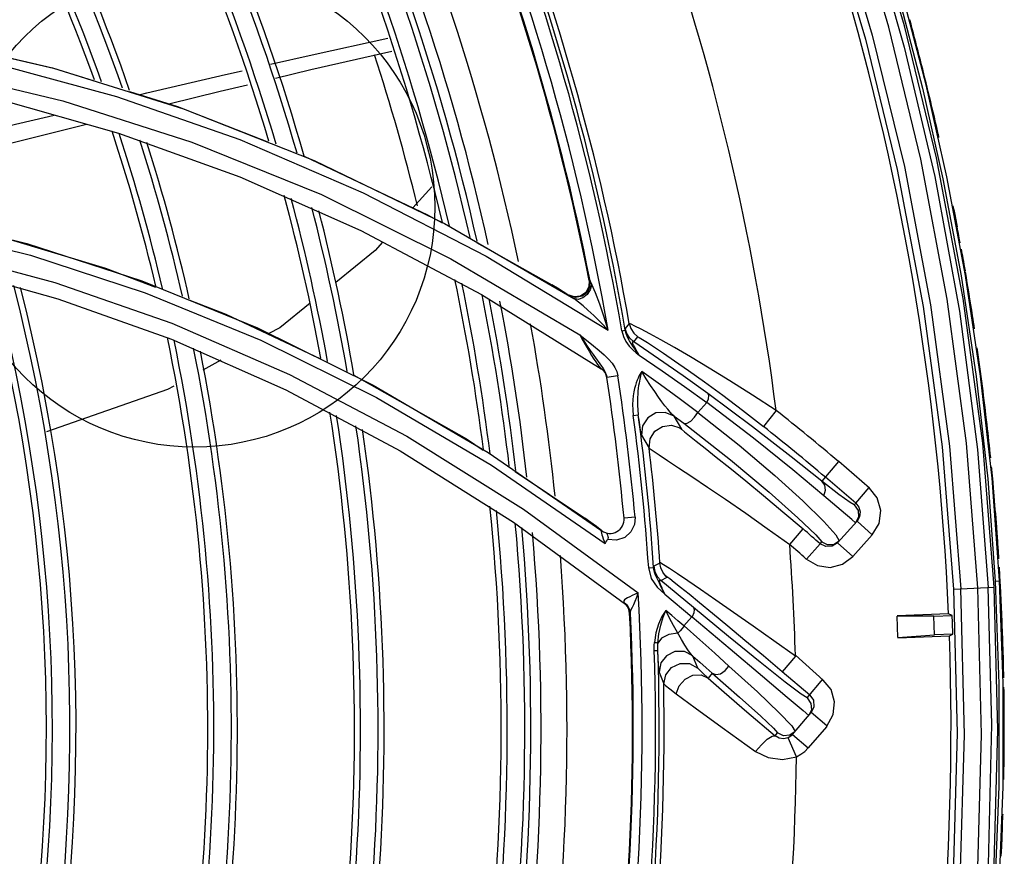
# Model space of a CAD drawing. Extents: x 40.7 to 137.4, y -250.8 to -221.5.
# Tile 296 of 320: x 123.2575 to 123.3394, y -237.9592 to -237.8896. Entities that reach past the tile are written whole.
import ezdxf

# ---------------------------------------------------------------- set-up
doc = ezdxf.new("R2010")
doc.units = 0
doc.header["$MEASUREMENT"] = 0
doc.layers.get('0').update_dxf_attribs({"linetype": 'CONTINUOUS'})
doc.layers.add('I-LIN_CHANADA', color=1, linetype='CONTINUOUS')

msp = doc.modelspace()

# ---------------------------------------------------------------- linework, layer by layer
at = {"color": 6, "linetype": 'Continuous'}
for p, q in [((123.3308705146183, -237.8885002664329), (123.3326340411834, -237.8952834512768)), ((123.332940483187, -237.894994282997), (123.3311748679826, -237.8882270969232)), ((123.3326340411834, -237.8952834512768), (123.3343322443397, -237.9028179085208)), ((123.3346722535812, -237.9026539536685), (123.332940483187, -237.894994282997)), ((123.3343322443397, -237.9028179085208), (123.3358553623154, -237.9108975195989)), ((123.3362230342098, -237.9108751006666), (123.3346722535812, -237.9026539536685)), ((123.3358553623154, -237.9108975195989), (123.3371156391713, -237.9192757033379)), ((123.3374807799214, -237.9192433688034), (123.3362230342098, -237.9108751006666)), ((123.3371156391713, -237.9192757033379), (123.3380694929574, -237.9277947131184)), ((123.338431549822, -237.9277326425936), (123.3374807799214, -237.9192433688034)), ((123.3372178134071, -237.925356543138), (123.3381164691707, -237.9368262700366)), ((123.3380694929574, -237.9277947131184), (123.3386966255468, -237.9363036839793)), ((123.3390623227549, -237.9362836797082), (123.338431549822, -237.9277326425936)), ((123.3385611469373, -237.9285242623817), (123.3384875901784, -237.9277413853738)), ((123.3385783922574, -237.9288712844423), (123.3385493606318, -237.9285253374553)), ((123.3386966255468, -237.9363036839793), (123.3390623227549, -237.9362836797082)), ((123.3386966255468, -237.9363036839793), (123.3390017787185, -237.9448548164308)), ((123.3393676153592, -237.9448274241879), (123.3390623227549, -237.9362836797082)), ((123.3352340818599, -237.9369776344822), (123.3386041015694, -237.9368003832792)), ((123.3348089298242, -237.9390325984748), (123.3305302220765, -237.9391824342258)), ((123.333585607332, -237.9392246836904), (123.3305313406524, -237.9392143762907)), ((123.3305931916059, -237.9409805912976), (123.3305313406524, -237.9392143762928)), ((123.333585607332, -237.9392246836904), (123.3351134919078, -237.9391711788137)), ((123.3336392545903, -237.9407566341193), (123.333585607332, -237.9392246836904)), ((123.3351134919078, -237.9391711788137), (123.3348089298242, -237.9390325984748)), ((123.3305931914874, -237.9409805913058), (123.3336392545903, -237.9407566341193)), ((123.3305943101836, -237.9410125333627), (123.3348806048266, -237.9408623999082)), ((123.3351734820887, -237.9407028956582), (123.3336392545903, -237.9407566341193)), ((123.3348806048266, -237.9408623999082), (123.3351734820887, -237.9407028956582)), ((123.3390017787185, -237.9448548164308), (123.3389829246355, -237.9533795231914)), ((123.3393484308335, -237.9534182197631), (123.3393676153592, -237.9448274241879)), ((123.3394499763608, -237.9468598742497), (123.3394402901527, -237.9460728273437)), ((123.3394388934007, -237.947207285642), (123.3394380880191, -237.9468599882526)), ((123.3389829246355, -237.9533795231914), (123.3386465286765, -237.9618176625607)), ((123.3390084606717, -237.9619017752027), (123.3393484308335, -237.9534182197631)), ((123.339291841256, -237.9568144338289), (123.3393116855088, -237.9561896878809))]:
    msp.add_line(p, q, dxfattribs=at)
at = {"color": 155}
for p, q in [((123.2496029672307, -237.8911213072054), (123.2603295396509, -237.8936124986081)), ((123.2504463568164, -237.8937802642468), (123.2610990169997, -237.896330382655)), ((123.2553775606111, -237.8932197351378), (123.265568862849, -237.8959864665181)), ((123.2603295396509, -237.8936124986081), (123.2711530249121, -237.8969946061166)), ((123.2557440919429, -237.8962107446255), (123.2657426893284, -237.8990342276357)), ((123.2610990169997, -237.896330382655), (123.2718432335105, -237.8997731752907)), ((123.265568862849, -237.8959864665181), (123.2758260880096, -237.899566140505)), ((123.2657426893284, -237.8990342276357), (123.275824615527, -237.9026688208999)), ((123.2718432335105, -237.8997731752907), (123.2826281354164, -237.904141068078)), ((123.2811873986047, -237.9009414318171), (123.2914666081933, -237.9058200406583)), ((123.275824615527, -237.9026688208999), (123.2859064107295, -237.9071283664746)), ((123.2918095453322, -237.9034804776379), (123.2902459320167, -237.9052406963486)), ((123.2826281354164, -237.904141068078), (123.2934086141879, -237.9094705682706)), ((123.2914666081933, -237.9058200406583), (123.292667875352, -237.9064976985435)), ((123.2928612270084, -237.9065520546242), (123.303620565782, -237.9127786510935)), ((123.2859064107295, -237.9071283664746), (123.2959575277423, -237.9124445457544)), ((123.2955293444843, -237.9081119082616), (123.3017869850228, -237.911641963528)), ((123.2934086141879, -237.9094705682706), (123.3041288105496, -237.9157972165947)), ((123.2963385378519, -237.9092642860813), (123.3064792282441, -237.9154229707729)), ((123.2513583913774, -237.910223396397), (123.2606885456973, -237.9127994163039)), ((123.2676746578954, -237.9113117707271), (123.2772953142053, -237.9152317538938)), ((123.3022683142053, -237.9119371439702), (123.30178700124, -237.9116419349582)), ((123.3027386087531, -237.9122276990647), (123.3022683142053, -237.9119371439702)), ((123.3049007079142, -237.9112763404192), (123.3048792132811, -237.9118118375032)), ((123.3049776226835, -237.9113248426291), (123.3049007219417, -237.9112764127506)), ((123.3051390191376, -237.9116221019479), (123.3049775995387, -237.9113247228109)), ((123.2679664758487, -237.9123037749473), (123.2775855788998, -237.9162390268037)), ((123.2959575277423, -237.9124445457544), (123.3059096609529, -237.918630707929)), ((123.3032248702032, -237.9125303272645), (123.3027386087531, -237.9122276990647)), ((123.3037760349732, -237.9127047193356), (123.3032248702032, -237.9125303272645)), ((123.3032363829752, -237.9125374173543), (123.3032258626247, -237.9125309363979)), ((123.3036567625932, -237.912653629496), (123.30324400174, -237.9125147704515)), ((123.2606885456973, -237.9127994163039), (123.2701520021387, -237.9161781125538)), ((123.270181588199, -237.9148486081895), (123.2799613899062, -237.9191039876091)), ((123.3082381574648, -237.9148523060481), (123.3078994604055, -237.9152735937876)), ((123.3041288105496, -237.9157972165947), (123.3052643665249, -237.9167209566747)), ((123.3076226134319, -237.915463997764), (123.3079136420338, -237.9154140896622)), ((123.3080048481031, -237.9157693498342), (123.3079137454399, -237.9154147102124)), ((123.3086225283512, -237.9163968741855), (123.3089615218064, -237.9159742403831)), ((123.2701520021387, -237.9161781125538), (123.2796766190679, -237.920388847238)), ((123.3052643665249, -237.9167209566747), (123.305733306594, -237.9171136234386)), ((123.3106796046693, -237.9177922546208), (123.3086236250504, -237.9163988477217)), ((123.3088209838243, -237.9172948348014), (123.3090713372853, -237.9175057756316)), ((123.2742456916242, -237.9179232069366), (123.2727471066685, -237.9187492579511)), ((123.2853204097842, -237.9191650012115), (123.294685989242, -237.9244726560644)), ((123.3063375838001, -237.919167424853), (123.3063795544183, -237.9193484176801)), ((123.307294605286, -237.9192089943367), (123.306379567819, -237.9193484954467)), ((123.307045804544, -237.9185238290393), (123.3072069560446, -237.9188719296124)), ((123.3072069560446, -237.9188719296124), (123.307295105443, -237.9192093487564)), ((123.3128474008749, -237.9201111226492), (123.3147092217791, -237.921449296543)), ((123.2796766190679, -237.920388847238), (123.2891799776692, -237.9254472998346)), ((123.3147092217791, -237.921449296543), (123.3139471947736, -237.9222652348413)), ((123.3085779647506, -237.9225203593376), (123.3089880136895, -237.9224654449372)), ((123.3126108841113, -237.9236597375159), (123.3119658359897, -237.9225626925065)), ((123.3119659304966, -237.9225627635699), (123.312775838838, -237.923170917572)), ((123.3204650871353, -237.9220974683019), (123.3194064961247, -237.923439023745)), ((123.3117474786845, -237.9233302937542), (123.3124614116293, -237.9235526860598)), ((123.309259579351, -237.9241532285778), (123.309894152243, -237.9252331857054)), ((123.294685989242, -237.9244726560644), (123.2960810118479, -237.925406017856)), ((123.3098939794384, -237.9252333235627), (123.3099758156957, -237.9244731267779)), ((123.2891799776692, -237.9254472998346), (123.298623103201, -237.9313873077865)), ((123.2964980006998, -237.9256075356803), (123.3059600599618, -237.9321042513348)), ((123.3107339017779, -237.925804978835), (123.311436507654, -237.926269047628)), ((123.2967798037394, -237.9266532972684), (123.3062369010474, -237.9331736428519)), ((123.3256653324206, -237.9263551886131), (123.324278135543, -237.9279867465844)), ((123.3282311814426, -237.9285750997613), (123.3256814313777, -237.9263373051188)), ((123.2987481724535, -237.9271905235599), (123.304550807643, -237.9310728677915)), ((123.3270985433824, -237.9298142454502), (123.324558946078, -237.9276562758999)), ((123.3270985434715, -237.9298142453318), (123.3282050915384, -237.9285120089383)), ((123.3270985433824, -237.9298142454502), (123.3269697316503, -237.9299573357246)), ((123.3270985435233, -237.9298142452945), (123.3273532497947, -237.930138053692)), ((123.2994332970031, -237.9303008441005), (123.3089868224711, -237.9372824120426)), ((123.298623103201, -237.9313873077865), (123.3079218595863, -237.9382140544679)), ((123.3087216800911, -237.930983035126), (123.3078048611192, -237.9310663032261)), ((123.3255722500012, -237.933105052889), (123.3271973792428, -237.931299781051)), ((123.327069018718, -237.9314422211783), (123.3267691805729, -237.9311812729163)), ((123.3274070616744, -237.9309443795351), (123.3271973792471, -237.9312997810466)), ((123.3284676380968, -237.932443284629), (123.3271973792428, -237.931299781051)), ((123.3059601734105, -237.9321038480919), (123.3055028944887, -237.931766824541)), ((123.308381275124, -237.9321978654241), (123.3078625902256, -237.9326658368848)), ((123.3215919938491, -237.9332554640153), (123.3227094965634, -237.9319626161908)), ((123.3061503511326, -237.9329638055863), (123.3062379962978, -237.933175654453)), ((123.3229830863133, -237.9344705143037), (123.3241138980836, -237.933189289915)), ((123.3241138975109, -237.9331892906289), (123.3242556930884, -237.9330317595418)), ((123.3245921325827, -237.9334277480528), (123.3241138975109, -237.9331892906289)), ((123.3255722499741, -237.93310505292), (123.3251237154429, -237.9333972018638)), ((123.3254416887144, -237.9324447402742), (123.3257134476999, -237.9329474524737)), ((123.3255722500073, -237.9331050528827), (123.3268425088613, -237.934248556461)), ((123.3284675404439, -237.9324433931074), (123.3268425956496, -237.9342484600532)), ((123.3251237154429, -237.9333972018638), (123.3245921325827, -237.9334277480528)), ((123.3107986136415, -237.9347976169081), (123.3102751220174, -237.9350614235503)), ((123.3098579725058, -237.9351830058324), (123.3102707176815, -237.9351547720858)), ((123.3112662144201, -237.9358685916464), (123.3110251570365, -237.9355435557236)), ((123.3108784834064, -237.936250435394), (123.3114018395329, -237.9359846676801)), ((123.3135836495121, -237.9384947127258), (123.3108784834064, -237.936250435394)), ((123.3112653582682, -237.9358696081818), (123.3114018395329, -237.9359846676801)), ((123.3088651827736, -237.9376407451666), (123.3089888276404, -237.9372850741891)), ((123.3080889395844, -237.9383277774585), (123.3078255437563, -237.9381040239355)), ((123.3112047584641, -237.9373901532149), (123.3134611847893, -237.9392592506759)), ((123.3078929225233, -237.9381869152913), (123.3079218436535, -237.9382141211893)), ((123.3080719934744, -237.9383888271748), (123.3079133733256, -237.9382220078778)), ((123.3082739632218, -237.9389711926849), (123.3083379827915, -237.9390220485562)), ((123.3134611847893, -237.9392592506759), (123.31279598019, -237.9400175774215)), ((123.3103275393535, -237.9420862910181), (123.3106226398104, -237.9420765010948)), ((123.3139415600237, -237.9435327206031), (123.3135413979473, -237.9425308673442)), ((123.3220699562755, -237.9425417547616), (123.3209684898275, -237.9438482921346)), ((123.3220674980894, -237.9424745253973), (123.3243842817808, -237.9445339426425)), ((123.3107175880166, -237.9438659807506), (123.3111105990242, -237.9448528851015)), ((123.3232563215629, -237.9457770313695), (123.3209684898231, -237.9438482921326)), ((123.3151461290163, -237.9439689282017), (123.3147996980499, -237.9443661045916)), ((123.3230524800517, -237.9460188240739), (123.3243582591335, -237.9444708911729)), ((123.3232567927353, -237.9457774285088), (123.3235641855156, -237.946219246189)), ((123.3235641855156, -237.946219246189), (123.3236087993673, -237.946756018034)), ((123.3227075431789, -237.9470749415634), (123.3231739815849, -237.9474837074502)), ((123.3236087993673, -237.946756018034), (123.3233782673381, -237.9472432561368)), ((123.3218309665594, -237.949064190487), (123.3233782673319, -237.9472432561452)), ((123.3246807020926, -237.9483499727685), (123.3233782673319, -237.9472432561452)), ((123.3220443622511, -237.9488130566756), (123.3215898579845, -237.9491227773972)), ((123.3217592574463, -237.9483394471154), (123.3220443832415, -237.9488130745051)), ((123.3246564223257, -237.9484137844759), (123.3231207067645, -237.9501594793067)), ((123.3203765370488, -237.9491805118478), (123.3205844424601, -237.9489338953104)), ((123.3221455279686, -237.9509069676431), (123.321457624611, -237.9493424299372)), ((123.3215956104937, -237.9492688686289), (123.3214576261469, -237.9493424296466)), ((123.3218309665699, -237.9490641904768), (123.3231334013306, -237.9501709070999))]:
    msp.add_line(p, q, dxfattribs=at)
at = {"color": 6, "linetype": 'Continuous'}
for points in [[(123.3073211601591, -237.841395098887), (123.308667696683, -237.8437628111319), (123.3102802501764, -237.8467122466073), (123.3121592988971, -237.8503104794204), (123.3142970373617, -237.8546321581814), (123.3166809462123, -237.8597737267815), (123.3192854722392, -237.8658470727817), (123.3220698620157, -237.8729890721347), (123.3249837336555, -237.8814065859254), (123.3278960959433, -237.8911988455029), (123.3305479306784, -237.9020409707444), (123.3327113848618, -237.9134371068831), (123.3342862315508, -237.9251214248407), (123.3352333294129, -237.9369776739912)], [(123.3111652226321, -237.8415190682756), (123.3125302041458, -237.8440681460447), (123.3141386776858, -237.8471725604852), (123.3159872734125, -237.8508958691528), (123.3180697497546, -237.8553125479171), (123.3203754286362, -237.8605176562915), (123.3228841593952, -237.8666279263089), (123.3255564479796, -237.8737740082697), (123.3283303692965, -237.8821123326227), (123.3311225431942, -237.8918651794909), (123.3336585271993, -237.9026252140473), (123.3357132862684, -237.9138338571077), (123.3372178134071, -237.925356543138)], [(123.309173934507, -237.8430262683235), (123.3107838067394, -237.846008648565), (123.3126620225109, -237.8496411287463), (123.314802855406, -237.8540020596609), (123.3171929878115, -237.8591868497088), (123.3198078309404, -237.8653107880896), (123.3226089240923, -237.8725195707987), (123.3255380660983, -237.8810031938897), (123.3284645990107, -237.8908625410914), (123.3311342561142, -237.9017954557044), (123.3333137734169, -237.9132983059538), (123.3348948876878, -237.9250575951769), (123.3358428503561, -237.9369456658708)], [(123.3372498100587, -237.9368717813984), (123.3362947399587, -237.9248269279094), (123.3346903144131, -237.9128445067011), (123.3324996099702, -237.9011972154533), (123.3298408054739, -237.8901959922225), (123.3269423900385, -237.8803011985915), (123.324050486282, -237.8717911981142), (123.321300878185, -237.8645813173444), (123.3187469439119, -237.8584687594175), (123.3164305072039, -237.8533158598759), (123.314368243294, -237.8489958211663), (123.312572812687, -237.8454054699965), (123.3110558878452, -237.8424729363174)], [(123.3386037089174, -237.9368003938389), (123.3376494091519, -237.924809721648), (123.3360339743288, -237.9127795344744), (123.3338180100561, -237.9010904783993), (123.331138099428, -237.8901088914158), (123.3282594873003, -237.8803742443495), (123.3254061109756, -237.8720480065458), (123.3226739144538, -237.8649441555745), (123.3201229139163, -237.8588964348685), (123.3177911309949, -237.853769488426), (123.3157021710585, -237.8494541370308), (123.3138684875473, -237.8458562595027), (123.3122922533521, -237.8428955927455)], [(123.3352333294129, -237.9369776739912), (123.3355330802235, -237.9489424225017), (123.335183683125, -237.9607800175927), (123.334213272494, -237.9723912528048), (123.3326810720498, -237.9835815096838), (123.3307631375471, -237.993776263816), (123.3287145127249, -238.0025010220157), (123.3266630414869, -238.0099323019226), (123.3246865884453, -238.0162564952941), (123.3228420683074, -238.0216067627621), (123.3211653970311, -238.026099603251), (123.3196792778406, -238.0298311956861), (123.3183981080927, -238.0328787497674), (123.3173336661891, -238.0352974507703)], [(123.3189876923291, -238.0335441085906), (123.3202592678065, -238.0304710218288), (123.3217326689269, -238.0267254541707), (123.3233964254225, -238.022226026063), (123.3252279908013, -238.0168793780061), (123.3271887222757, -238.0105832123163), (123.3292264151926, -238.003199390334), (123.3312710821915, -237.9945219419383), (123.3331939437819, -237.9843908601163), (123.3347673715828, -237.9730654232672), (123.3357790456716, -237.9611746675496), (123.3361446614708, -237.9490996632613), (123.3358428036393, -237.936945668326)], [(123.3210862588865, -238.0334969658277), (123.322287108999, -238.0304237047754), (123.3236960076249, -238.0266671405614), (123.3252935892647, -238.022157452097), (123.3270547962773, -238.0167996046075), (123.3289476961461, -238.0104788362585), (123.3309176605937, -238.00306487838), (123.3328853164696, -237.994399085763), (123.3347380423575, -237.9842704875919), (123.3362487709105, -237.9729808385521), (123.3372153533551, -237.9611362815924), (123.3375578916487, -237.9490549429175), (123.3372498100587, -237.9368717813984)], [(123.335880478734, -237.9822048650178), (123.3372719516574, -237.9712399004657), (123.3381384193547, -237.9598717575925), (123.3384238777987, -237.9482425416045), (123.3381164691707, -237.9368262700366)], [(123.3360753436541, -237.9839818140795), (123.3376020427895, -237.9726552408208), (123.338572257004, -237.9608133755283), (123.3389104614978, -237.9486635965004), (123.3386037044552, -237.936800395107)], [(123.3391995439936, -237.9591972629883), (123.3392331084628, -237.958403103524), (123.3392638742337, -237.9576088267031), (123.339291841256, -237.9568144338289)]]:
    msp.add_lwpolyline(points, dxfattribs=at)
at = {"color": 155}
for points in [[(123.2507082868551, -237.8913645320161), (123.2602550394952, -237.8935916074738), (123.2637084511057, -237.8946629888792)], [(123.2783885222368, -237.8932927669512), (123.2818449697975, -237.8925064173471), (123.2881664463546, -237.8911367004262)], [(123.2788094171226, -237.8944414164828), (123.2817529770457, -237.8937385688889), (123.2884819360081, -237.8922056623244)], [(123.2674639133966, -237.8958280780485), (123.2681109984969, -237.8956741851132), (123.2746348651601, -237.8941467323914), (123.2760324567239, -237.8938287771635)], [(123.2699218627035, -237.8965906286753), (123.2741987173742, -237.895542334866), (123.2764763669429, -237.8949984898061)], [(123.2666431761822, -237.8955734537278), (123.2706379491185, -237.8968127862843), (123.2782338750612, -237.8997779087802)], [(123.2711530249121, -237.8969946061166), (123.2820166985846, -237.9012984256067), (123.2928612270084, -237.9065520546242)], [(123.2537111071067, -237.8991263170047), (123.2566977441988, -237.8984025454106), (123.2603752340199, -237.8975185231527)], [(123.2541857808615, -237.9005100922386), (123.2555030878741, -237.9001777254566), (123.2611823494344, -237.8987534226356), (123.2630793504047, -237.8982821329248)], [(123.2758260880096, -237.899566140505), (123.286100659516, -237.9039846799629), (123.2963385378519, -237.9092642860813)], [(123.248651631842, -237.9058710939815), (123.2581115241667, -237.9082017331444), (123.2676746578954, -237.9113117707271)], [(123.2489540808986, -237.9068436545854), (123.2584073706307, -237.9091824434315), (123.2679664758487, -237.9123037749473)], [(123.2564554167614, -237.9077986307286), (123.2646641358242, -237.9102489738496), (123.2688142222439, -237.9118382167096)], [(123.287717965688, -237.9080865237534), (123.2870915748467, -237.9087916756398), (123.2838170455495, -237.9114427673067)], [(123.2508190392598, -237.9088776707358), (123.2604517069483, -237.9114509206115), (123.270181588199, -237.9148486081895)], [(123.3051389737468, -237.9116220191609), (123.3050020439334, -237.9120587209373), (123.3047419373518, -237.9124466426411), (123.3043867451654, -237.9127365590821), (123.3039851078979, -237.9128643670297), (123.3036205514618, -237.9127782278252)], [(123.3048792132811, -237.9118118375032), (123.3046216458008, -237.9122778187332), (123.304184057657, -237.9125791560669), (123.3036567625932, -237.912653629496)], [(123.3049776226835, -237.9113248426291), (123.3049628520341, -237.9118340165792), (123.3047381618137, -237.91227946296), (123.3043241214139, -237.9126002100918), (123.3037760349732, -237.9127047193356)], [(123.3064803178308, -237.91542226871), (123.3061270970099, -237.9142623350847), (123.305792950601, -237.9132626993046), (123.3054427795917, -237.9123120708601), (123.3051390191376, -237.9116221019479)], [(123.2716009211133, -237.9129053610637), (123.2746717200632, -237.9140812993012), (123.2825486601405, -237.9177983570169)], [(123.2816796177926, -237.9131732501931), (123.2791554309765, -237.9152168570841), (123.2782618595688, -237.9157094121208)], [(123.3064803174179, -237.9154222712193), (123.3058731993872, -237.9147891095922), (123.3052832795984, -237.9142053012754), (123.3047905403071, -237.9137426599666), (123.3044152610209, -237.9134065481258), (123.3040230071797, -237.9130762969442), (123.3036205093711, -237.912778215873)], [(123.3099504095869, -237.9157258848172), (123.309236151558, -237.9153424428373), (123.3087177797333, -237.9150742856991), (123.3083882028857, -237.9149126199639), (123.3082381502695, -237.9148523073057)], [(123.3082381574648, -237.9148523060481), (123.3083732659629, -237.9152834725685), (123.3086193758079, -237.9156671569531), (123.3089615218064, -237.9159742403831)], [(123.2772953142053, -237.9152317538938), (123.2869221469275, -237.9199892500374), (123.2964980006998, -237.9256075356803)], [(123.3041298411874, -237.9157966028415), (123.3043911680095, -237.916288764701), (123.3046507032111, -237.9167517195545), (123.3048953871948, -237.9171641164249), (123.3051092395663, -237.9175191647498), (123.3052915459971, -237.9178188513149), (123.3054572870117, -237.918067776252), (123.3056032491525, -237.9182724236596), (123.3057277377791, -237.9184363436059), (123.3058307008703, -237.9185583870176), (123.305909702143, -237.9186307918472)], [(123.3041298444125, -237.9157965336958), (123.3044566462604, -237.916308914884), (123.3047457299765, -237.9167440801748), (123.3050017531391, -237.9171188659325)], [(123.3076215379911, -237.9154646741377), (123.3077495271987, -237.9159366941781), (123.3079589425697, -237.9163692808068), (123.3082429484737, -237.9167506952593), (123.3085435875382, -237.9170515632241), (123.3088209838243, -237.9172948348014)], [(123.3079137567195, -237.9154147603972), (123.3079039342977, -237.9153392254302), (123.3078991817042, -237.9152922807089), (123.3078994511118, -237.9152735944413)], [(123.3086225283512, -237.9163968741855), (123.3082838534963, -237.9160932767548), (123.3080364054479, -237.9157093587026), (123.3078994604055, -237.9152735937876)], [(123.3090720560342, -237.9175051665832), (123.3088724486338, -237.917224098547), (123.3086987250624, -237.9169721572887), (123.3085466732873, -237.9167449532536), (123.3084062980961, -237.9165311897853), (123.3082677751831, -237.9163123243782), (123.3081302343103, -237.9160656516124), (123.3080048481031, -237.9157693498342)], [(123.3089609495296, -237.9159750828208), (123.3090800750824, -237.9160344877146), (123.3093403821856, -237.9161898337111), (123.3097537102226, -237.9164506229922)], [(123.3166225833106, -237.9196335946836), (123.3148859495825, -237.9185694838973), (123.3133351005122, -237.9176460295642), (123.3119932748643, -237.9168677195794), (123.310866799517, -237.9162310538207), (123.3099504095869, -237.9157258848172)], [(123.2775855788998, -237.9162390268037), (123.2872089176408, -237.9210143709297), (123.2967798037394, -237.9266532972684)], [(123.3090720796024, -237.9175052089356), (123.308952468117, -237.9173080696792), (123.3088452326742, -237.9171250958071), (123.3087504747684, -237.9169561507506), (123.3086687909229, -237.9168017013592), (123.3086016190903, -237.9166629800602), (123.3085529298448, -237.9165460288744), (123.308526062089, -237.9164580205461), (123.3085213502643, -237.9164013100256), (123.3085371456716, -237.9163734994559), (123.3085723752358, -237.9163733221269), (123.308623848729, -237.9163985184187)], [(123.3097537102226, -237.9164506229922), (123.3103313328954, -237.916826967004), (123.3110814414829, -237.9173278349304), (123.3120193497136, -237.9179683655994), (123.3131605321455, -237.9187657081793), (123.3144999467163, -237.9197244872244)], [(123.3050017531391, -237.9171188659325), (123.3052298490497, -237.9174460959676), (123.3054337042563, -237.9177342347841), (123.3057806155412, -237.9182195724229)], [(123.305733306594, -237.9171136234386), (123.3061460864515, -237.9174794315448), (123.3065057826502, -237.917830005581), (123.3068092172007, -237.9181761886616), (123.307045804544, -237.9185238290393)], [(123.3090713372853, -237.9175057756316), (123.3109679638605, -237.918796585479), (123.3128474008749, -237.9201111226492)], [(123.3057806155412, -237.9182195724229), (123.305927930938, -237.9184280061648), (123.306059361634, -237.9186214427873), (123.3061736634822, -237.9188056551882), (123.3062678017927, -237.9189864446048), (123.3063375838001, -237.919167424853)], [(123.3147714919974, -237.9206910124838), (123.3127291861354, -237.9192229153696), (123.3106796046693, -237.9177922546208)], [(123.2799613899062, -237.9191039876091), (123.2897343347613, -237.9242469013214), (123.2994332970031, -237.9303008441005)], [(123.309274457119, -237.9188619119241), (123.309199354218, -237.9189775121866), (123.3091223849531, -237.9191059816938), (123.3090457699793, -237.9192501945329), (123.3089693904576, -237.9194119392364), (123.3088937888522, -237.9195933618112), (123.3088198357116, -237.9197966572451), (123.308748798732, -237.9200241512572), (123.3086825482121, -237.9202781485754), (123.308623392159, -237.9205610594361), (123.3085742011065, -237.9208762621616), (123.3085389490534, -237.9212271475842), (123.3085228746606, -237.9216167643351), (123.3085328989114, -237.9220474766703), (123.3085779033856, -237.9225204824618)], [(123.3092749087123, -237.9188614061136), (123.3092477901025, -237.9189674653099), (123.3092168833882, -237.9190816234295), (123.3091853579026, -237.9192070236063), (123.3091530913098, -237.9193441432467), (123.3091203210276, -237.9194938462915), (123.3090874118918, -237.9196573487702), (123.3090547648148, -237.9198362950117), (123.3090230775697, -237.9200323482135), (123.3089932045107, -237.9202470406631), (123.3089662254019, -237.9204820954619), (123.3089434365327, -237.9207401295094), (123.3089267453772, -237.9210233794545), (123.3089186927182, -237.9213327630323), (123.3089225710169, -237.9216742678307), (123.3089434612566, -237.9220523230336), (123.3089880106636, -237.922465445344)], [(123.3139471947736, -237.9222652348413), (123.3124023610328, -237.9211137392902), (123.3108446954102, -237.9199792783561), (123.309274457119, -237.9188619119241)], [(123.3119659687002, -237.9225627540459), (123.3118198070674, -237.9224276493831), (123.3116423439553, -237.9222333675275), (123.3114396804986, -237.9219908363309), (123.3112132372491, -237.9217036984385), (123.3109611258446, -237.9213694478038), (123.3106782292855, -237.920980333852), (123.3103635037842, -237.9205332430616), (123.310020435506, -237.9200290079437), (123.3096537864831, -237.9194693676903), (123.3092749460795, -237.9188614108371)], [(123.2703448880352, -237.9200734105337), (123.269827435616, -237.9203586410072), (123.2597406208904, -237.9238744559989)], [(123.3144999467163, -237.9197244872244), (123.3160165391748, -237.9208386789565), (123.317667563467, -237.9220856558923), (123.3194071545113, -237.9234381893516)], [(123.3204650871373, -237.9220974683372), (123.3184997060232, -237.9208182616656), (123.3166225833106, -237.9196335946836)], [(123.3147092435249, -237.9214490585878), (123.3148318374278, -237.9211267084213), (123.314854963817, -237.9208605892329), (123.3147713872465, -237.9206911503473)], [(123.3242762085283, -237.9279890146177), (123.3217138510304, -237.9259593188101), (123.3184928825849, -237.9234656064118), (123.3147714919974, -237.9206910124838)], [(123.3244325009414, -237.9291913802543), (123.3218663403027, -237.9270496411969), (123.3185840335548, -237.924414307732), (123.3147092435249, -237.9214490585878)], [(123.3092592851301, -237.9241528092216), (123.3092394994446, -237.9240733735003), (123.3092042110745, -237.923875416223), (123.3091519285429, -237.9235494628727), (123.3090805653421, -237.9230831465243), (123.3089880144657, -237.9224654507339)], [(123.3119658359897, -237.9225626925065), (123.3112386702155, -237.9222562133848), (123.3104518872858, -237.9223089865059), (123.3097750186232, -237.9227066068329), (123.3093458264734, -237.9233681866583), (123.309259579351, -237.9241532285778)], [(123.3127760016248, -237.9231708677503), (123.3130185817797, -237.9231860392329), (123.3133537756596, -237.9229957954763), (123.3136807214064, -237.922667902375), (123.3139470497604, -237.9222653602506)], [(123.3139470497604, -237.9222653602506), (123.317378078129, -237.9249933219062), (123.3203642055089, -237.9275252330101), (123.3226904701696, -237.9296303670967), (123.3244309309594, -237.9313290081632), (123.3254416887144, -237.9324447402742)], [(123.3099758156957, -237.9244731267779), (123.310372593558, -237.9238318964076), (123.3110012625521, -237.9234260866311), (123.3117474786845, -237.9233302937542)], [(123.312775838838, -237.923170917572), (123.3166544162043, -237.9262014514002), (123.3198765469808, -237.9288896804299), (123.3222756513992, -237.9310211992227), (123.3237712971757, -237.9324518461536), (123.3242558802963, -237.9330315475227)], [(123.3126108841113, -237.9236597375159), (123.312560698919, -237.9236237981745), (123.3125100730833, -237.9235902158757), (123.3124577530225, -237.9235581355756)], [(123.3124632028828, -237.9235502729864), (123.3125845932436, -237.9236624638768), (123.312842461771, -237.9238771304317), (123.3132482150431, -237.924203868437), (123.3138164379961, -237.9246553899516), (123.3145572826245, -237.9252421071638), (123.3154851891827, -237.9259791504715), (123.3166110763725, -237.926880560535), (123.3179311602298, -237.9279502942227), (123.3194203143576, -237.9291760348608), (123.3210314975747, -237.9305267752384), (123.322709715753, -237.9319623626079)], [(123.3098943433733, -237.9252366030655), (123.3098963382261, -237.9252381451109), (123.3102232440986, -237.9254642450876), (123.3107339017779, -237.925804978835)], [(123.311436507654, -237.926269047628), (123.3123371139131, -237.9268623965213), (123.3134422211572, -237.9275946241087), (123.3147529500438, -237.9284717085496), (123.3162590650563, -237.9294938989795), (123.317931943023, -237.9306490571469), (123.3197264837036, -237.9319130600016), (123.3215919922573, -237.9332554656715)], [(123.3269697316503, -237.9299573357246), (123.3266154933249, -237.9297686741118), (123.3256935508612, -237.9290923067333), (123.324278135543, -237.9279867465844)], [(123.3244320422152, -237.9291915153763), (123.3245699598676, -237.9287461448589), (123.3245121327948, -237.9283225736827), (123.324278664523, -237.92798716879)], [(123.3284675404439, -237.9324433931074), (123.3290250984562, -237.9314947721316), (123.329167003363, -237.9304221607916), (123.3288837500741, -237.9293779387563), (123.3282311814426, -237.9285750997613)], [(123.3267691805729, -237.9311812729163), (123.3258735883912, -237.9304166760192), (123.3244320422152, -237.9291915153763)], [(123.3269697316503, -237.9299573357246), (123.3272792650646, -237.9304111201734), (123.3273165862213, -237.9309454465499), (123.3270691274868, -237.9314422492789)], [(123.3273532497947, -237.930138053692), (123.3274618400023, -237.9305356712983), (123.3274070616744, -237.9309443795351)], [(123.3055028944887, -237.931766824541), (123.3050329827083, -237.9314230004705), (123.3045508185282, -237.9310728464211)], [(123.3087199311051, -237.9309816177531), (123.3086700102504, -237.9316008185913), (123.308381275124, -237.9321978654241)], [(123.3059600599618, -237.9321042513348), (123.3059306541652, -237.9320871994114), (123.3059052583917, -237.9320889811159), (123.3058918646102, -237.9321233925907), (123.3058964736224, -237.9321991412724), (123.3059192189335, -237.9323067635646), (123.3059570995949, -237.9324369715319), (123.3060091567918, -237.9325915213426), (123.3060740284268, -237.9327688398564), (123.3061503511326, -237.9329638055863)], [(123.3063506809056, -237.9322920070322), (123.3063539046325, -237.9323034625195), (123.3063681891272, -237.9323386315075), (123.3063973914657, -237.9324004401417), (123.3064361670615, -237.9324887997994), (123.3064669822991, -237.9325876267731), (123.3064785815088, -237.9326821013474)], [(123.3062369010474, -237.9331736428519), (123.306297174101, -237.9330604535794), (123.3063631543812, -237.9329481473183), (123.3064356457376, -237.9328370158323)], [(123.3078625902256, -237.9326658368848), (123.3071905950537, -237.9328992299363), (123.3064356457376, -237.9328370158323)], [(123.3064785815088, -237.9326821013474), (123.306468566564, -237.9327683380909), (123.3064367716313, -237.9328388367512)], [(123.3242556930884, -237.9330317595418), (123.3247145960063, -237.9332661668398), (123.3252483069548, -237.9332453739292), (123.3257134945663, -237.9329481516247)], [(123.3220699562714, -237.9425417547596), (123.3202811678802, -237.9412741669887), (123.3185438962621, -237.9400505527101), (123.3169160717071, -237.9389111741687), (123.3154489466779, -237.937891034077), (123.3141741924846, -237.9370111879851), (123.3131054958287, -237.9362797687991), (123.3122427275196, -237.9356954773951), (123.3115772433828, -237.9352518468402), (123.3110984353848, -237.9349393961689), (123.3107942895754, -237.9347510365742)], [(123.3110251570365, -237.9355435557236), (123.3108738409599, -237.9351878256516), (123.3107986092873, -237.9347976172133)], [(123.3229325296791, -237.9344411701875), (123.3239114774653, -237.935009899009), (123.3249584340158, -237.9351532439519), (123.3259820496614, -237.9348908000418), (123.3268425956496, -237.9342484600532)], [(123.3098562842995, -237.9351806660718), (123.3100754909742, -237.9360765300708), (123.3105758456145, -237.9367999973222), (123.3112047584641, -237.9373901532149)], [(123.3102751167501, -237.9350614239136), (123.3102721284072, -237.9350735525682), (123.3102706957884, -237.9351051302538), (123.3102707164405, -237.9351547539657)], [(123.3112068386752, -237.9373928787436), (123.3110821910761, -237.9371512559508), (123.3109637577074, -237.9369122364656), (123.3108553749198, -237.936684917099), (123.3107598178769, -237.9364805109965), (123.3106734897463, -237.9363048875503), (123.3105878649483, -237.9361449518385), (123.3105023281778, -237.9359821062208), (123.3104237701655, -237.9358091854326), (123.3103591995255, -237.9356296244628), (123.3103129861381, -237.9354542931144), (123.3102848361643, -237.9352946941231), (123.3102707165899, -237.9351547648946)], [(123.3102751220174, -237.9350614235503), (123.3103666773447, -237.9355073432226), (123.3105726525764, -237.935913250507), (123.3108776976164, -237.9362497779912)], [(123.3112068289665, -237.9373928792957), (123.3111073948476, -237.9371839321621), (123.3110192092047, -237.9369909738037), (123.3109419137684, -237.9368129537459), (123.3108763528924, -237.9366509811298), (123.3108238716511, -237.9365067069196), (123.3107873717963, -237.9363853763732), (123.3107700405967, -237.9362955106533), (123.3107717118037, -237.9362389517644), (123.3107912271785, -237.9362135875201), (123.3108278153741, -237.9362183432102), (123.3108784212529, -237.936250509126)], [(123.3209684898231, -237.9438482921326), (123.3193999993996, -237.9425288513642), (123.3178693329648, -237.9412469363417), (123.3164422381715, -237.9400573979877), (123.3151754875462, -237.9390070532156), (123.3140976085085, -237.9381187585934), (123.313213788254, -237.937395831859), (123.3125133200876, -237.93682848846), (123.3119812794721, -237.9364036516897), (123.3116047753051, -237.9361098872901), (123.3113693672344, -237.9359346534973), (123.3112653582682, -237.9358696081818)], [(123.3089888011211, -237.9372851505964), (123.3087394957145, -237.9373984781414), (123.3084957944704, -237.9375047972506), (123.3082768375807, -237.9376013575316), (123.3080925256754, -237.9376904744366), (123.3079441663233, -237.9377766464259), (123.3078425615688, -237.9378563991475), (123.3077888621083, -237.9379352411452), (123.3077839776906, -237.9380172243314), (123.3078261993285, -237.938103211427)], [(123.3078261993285, -237.938103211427), (123.3078609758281, -237.938149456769), (123.3078929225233, -237.9381869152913)], [(123.3085050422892, -237.938470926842), (123.3086162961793, -237.93823227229), (123.3087384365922, -237.9379560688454), (123.3088651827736, -237.9376407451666)], [(123.3083379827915, -237.9390220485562), (123.3082787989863, -237.9387164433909), (123.308136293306, -237.9384397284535), (123.3079217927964, -237.9382140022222)], [(123.3082739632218, -237.9389711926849), (123.3082146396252, -237.938665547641), (123.3080719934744, -237.9383888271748)], [(123.3083393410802, -237.9389527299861), (123.3082661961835, -237.9386205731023), (123.3080889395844, -237.9383277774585)], [(123.3083379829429, -237.93902204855), (123.3083392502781, -237.9390143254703), (123.3083396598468, -237.9389904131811), (123.3083393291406, -237.9389527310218)], [(123.3083393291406, -237.9389527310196), (123.308357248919, -237.9388224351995), (123.3084142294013, -237.9386694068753), (123.3085050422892, -237.938470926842)], [(123.3112853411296, -237.9387525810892), (123.3109570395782, -237.9392572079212), (123.3106766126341, -237.9398801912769), (123.310465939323, -237.9406017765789), (123.3103427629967, -237.9413950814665)], [(123.3106304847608, -237.9414523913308), (123.3107153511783, -237.9406817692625), (123.3108684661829, -237.9399534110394), (123.3110693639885, -237.9392991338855), (123.3112876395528, -237.9387554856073)], [(123.31279598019, -237.9400175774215), (123.3122941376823, -237.939593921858), (123.3117905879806, -237.9391722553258), (123.3112853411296, -237.9387525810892)], [(123.3125799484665, -237.9411683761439), (123.311918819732, -237.9399849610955), (123.3115956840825, -237.9393747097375), (123.3112876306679, -237.9387554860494)], [(123.3135837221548, -237.9384946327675), (123.3136558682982, -237.9386662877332), (123.3136153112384, -237.9389339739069), (123.3134636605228, -237.9392622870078)], [(123.3230524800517, -237.9460188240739), (123.3225467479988, -237.9457131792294), (123.3212071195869, -237.94469518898), (123.3191439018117, -237.9430523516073), (123.3165070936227, -237.9409064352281), (123.3135836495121, -237.9384947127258)], [(123.3134636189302, -237.9392622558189), (123.3166352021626, -237.9419374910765), (123.3193326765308, -237.9442144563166), (123.3213894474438, -237.9459539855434), (123.3227075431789, -237.9470749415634)], [(123.3122746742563, -237.9406228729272), (123.3115247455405, -237.9407517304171), (123.3109378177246, -237.941047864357), (123.3106304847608, -237.9414523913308)], [(123.3127984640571, -237.9400206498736), (123.312647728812, -237.940238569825), (123.3124694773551, -237.9404437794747), (123.3122746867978, -237.9406228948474)], [(123.3127984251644, -237.9400206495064), (123.314116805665, -237.9411725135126), (123.3153693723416, -237.9422971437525), (123.3165286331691, -237.9433666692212)], [(123.3103249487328, -237.9420831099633), (123.3103219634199, -237.9418573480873), (123.3103277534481, -237.9416278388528), (123.3103427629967, -237.9413950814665)], [(123.3103453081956, -237.9413982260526), (123.3104702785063, -237.9414158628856), (123.3105745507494, -237.9414352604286), (123.3106304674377, -237.9414523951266)], [(123.3135414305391, -237.9425308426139), (123.31334804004, -237.9423215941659), (123.3131185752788, -237.9420185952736), (123.3128613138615, -237.9416328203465), (123.3125799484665, -237.9411683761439)], [(123.3106226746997, -237.9420764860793), (123.3106187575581, -237.9418511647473), (123.3106218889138, -237.9416477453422), (123.3106304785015, -237.9414524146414)], [(123.3107174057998, -237.9438665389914), (123.3107071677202, -237.9437843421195), (123.3106927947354, -237.9435676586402), (123.3106741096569, -237.9432099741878), (123.3106507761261, -237.9427087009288), (123.3106226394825, -237.9420764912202)], [(123.3135414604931, -237.9425306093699), (123.3128417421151, -237.9421683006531), (123.3120384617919, -237.942161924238), (123.3113382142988, -237.9425085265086), (123.3108756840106, -237.943107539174), (123.3107175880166, -237.9438659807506)], [(123.3135413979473, -237.9425308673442), (123.3141104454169, -237.9430355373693), (123.3146450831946, -237.9435149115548), (123.3151460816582, -237.9439689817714)], [(123.3111105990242, -237.9448528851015), (123.3112747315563, -237.9440912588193), (123.3117616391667, -237.9434804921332), (123.3124682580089, -237.9431499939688), (123.3132504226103, -237.9431681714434), (123.313941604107, -237.9435324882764)], [(123.3139415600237, -237.9435327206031), (123.3140788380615, -237.943679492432), (123.3143644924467, -237.9439564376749), (123.3147997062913, -237.9443660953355)], [(123.3151482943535, -237.9439706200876), (123.3154538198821, -237.9440813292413), (123.3158433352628, -237.9440021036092), (123.3162301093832, -237.9437477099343), (123.3165324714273, -237.9433705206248)], [(123.3165286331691, -237.9433666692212), (123.3189000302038, -237.9455209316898), (123.3207153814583, -237.947245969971), (123.3217592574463, -237.9483394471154)], [(123.3121325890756, -237.9456825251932), (123.3123830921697, -237.9450016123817), (123.3128831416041, -237.9444494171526), (123.3135344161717, -237.9441275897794), (123.3142188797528, -237.9440955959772), (123.3147993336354, -237.9443665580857)], [(123.3147996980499, -237.9443661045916), (123.3161341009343, -237.9455388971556), (123.318023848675, -237.9471707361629), (123.3203765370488, -237.9491805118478)], [(123.3151461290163, -237.9439689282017), (123.3174190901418, -237.94595954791), (123.3191940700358, -237.947549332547), (123.3202504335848, -237.9485417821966), (123.3205844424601, -237.9489338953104)], [(123.3246564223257, -237.9484137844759), (123.3252056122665, -237.9474024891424), (123.3253250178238, -237.9463434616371), (123.3250324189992, -237.9453186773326), (123.3243842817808, -237.9445339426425)], [(123.3111104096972, -237.9448530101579), (123.3112681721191, -237.9449945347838), (123.3116084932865, -237.9452703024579), (123.3121319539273, -237.9456825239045)], [(123.3121319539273, -237.9456825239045), (123.3137223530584, -237.9468534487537), (123.3159659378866, -237.9484808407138), (123.3187471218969, -237.9504818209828)], [(123.3230519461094, -237.9460185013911), (123.3233646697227, -237.9464751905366), (123.3234019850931, -237.9470087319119), (123.3231739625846, -237.9474836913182)], [(123.3187471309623, -237.9504818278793), (123.3192326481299, -237.9499167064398), (123.3197228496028, -237.9494625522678), (123.3201290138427, -237.9492003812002), (123.3203760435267, -237.9491800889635)], [(123.3214576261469, -237.9493424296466), (123.3210786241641, -237.9494289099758), (123.3207110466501, -237.9493733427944), (123.3203760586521, -237.9491801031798)], [(123.3215898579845, -237.9491227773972), (123.3210644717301, -237.9491613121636), (123.3205848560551, -237.9489343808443)], [(123.3218309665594, -237.949064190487), (123.3217210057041, -237.9491754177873), (123.3215956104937, -237.9492688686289)], [(123.3221455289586, -237.9509069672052), (123.3225106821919, -237.9507123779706), (123.3228424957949, -237.9504651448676), (123.3231207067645, -237.9501594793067)], [(123.3187471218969, -237.9504818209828), (123.3197953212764, -237.9509865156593), (123.320980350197, -237.9511338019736), (123.3221455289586, -237.9509069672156)]]:
    msp.add_lwpolyline(points, dxfattribs=at)
for centre, radius, start, end in [((123.1137926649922, -237.9486063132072), 0.1955225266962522, 9.771295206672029, 36.2110988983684), ((123.1137926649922, -237.9486063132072), 0.1715857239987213, 16.55870982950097, 41.89807055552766), ((123.1137926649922, -237.9486063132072), 0.1720862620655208, 16.42420773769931, 41.77052268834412), ((123.1137926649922, -237.9486063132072), 0.1735513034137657, 16.03009911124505, 41.39644157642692), ((123.1137926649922, -237.9486063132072), 0.174051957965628, 15.89529432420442, 41.2683695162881), ((123.1137926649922, -237.9486063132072), 0.1837938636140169, 13.25653966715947, 38.75024428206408), ((123.1137926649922, -237.9486063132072), 0.1842944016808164, 13.1202071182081, 38.61961166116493), ((123.1137926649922, -237.9486063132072), 0.1857594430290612, 12.7207677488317, 38.2365964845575), ((123.1137926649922, -237.9486063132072), 0.186260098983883, 12.5841510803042, 38.10550360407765), ((123.1137926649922, -237.9486063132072), 0.1871111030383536, 12.44180571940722, 37.98781980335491), ((123.1137926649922, -237.9486063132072), 0.1892692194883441, 11.85978202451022, 37.29144038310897), ((123.1137926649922, -237.9486063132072), 0.1947860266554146, 11.03436148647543, 35.71428842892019), ((123.1137926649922, -237.9486063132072), 0.16134316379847, 19.29377333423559, 44.47725132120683), ((123.1137926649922, -237.9486063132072), 0.1618438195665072, 19.16089808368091, 44.35263780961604), ((123.1137926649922, -237.9486063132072), 0.1947198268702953, 11.04677700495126, 35.71196873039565), ((123.1137926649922, -237.9486063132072), 0.1593775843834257, 19.81475983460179, 44.96510293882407), ((123.1137926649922, -237.9486063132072), 0.1598781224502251, 19.68220640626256, 44.84109373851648), ((123.1137926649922, -237.9486063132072), 0.1966411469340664, 9.702832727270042, 34.76876374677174), ((123.1137926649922, -237.9486063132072), 0.1969382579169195, 9.702818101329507, 34.76905563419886), ((123.1137926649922, -237.9486063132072), 0.1973534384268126, 9.847901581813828, 33.94734579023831), ((123.1137926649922, -237.9486063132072), 0.2083655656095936, 7.309136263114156, 31.46700977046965), ((123.1137926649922, -237.9486063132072), 0.182110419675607, 13.82769046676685, 17.94479031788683), ((123.1137926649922, -237.9486063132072), 0.1593775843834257, 13.37205002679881, 18.18598725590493), ((123.1137926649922, -237.9486063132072), 0.1598781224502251, 13.25075341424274, 18.05635467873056), ((123.1137926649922, -237.9486063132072), 0.16134316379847, 12.89471328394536, 17.67632800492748), ((123.1137926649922, -237.9486063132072), 0.1618438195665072, 12.7727195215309, 17.54627692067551), ((123.1137926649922, -237.9486063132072), 0.1715857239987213, 10.36488329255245, 14.99459662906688), ((123.1137926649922, -237.9486063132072), 0.1720862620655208, 10.23953315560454, 14.86247533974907), ((123.1137926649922, -237.9486063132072), 0.1735513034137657, 9.87177649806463, 14.47522399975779), ((123.1137926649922, -237.9486063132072), 0.174051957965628, 9.745829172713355, 14.34272487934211), ((123.1137926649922, -237.9486063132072), 0.145948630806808, 349.9193214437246, 14.89186433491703), ((123.1137926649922, -237.9486063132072), 0.1464491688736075, 349.7963564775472, 14.77926434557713), ((123.1137926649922, -237.9486063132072), 0.147914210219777, 349.4355797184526, 14.44827881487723), ((123.1137926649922, -237.9486063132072), 0.1484148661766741, 349.3120170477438, 14.33471210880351), ((123.1137926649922, -237.9486063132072), 0.1837938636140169, 7.265739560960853, 11.74531512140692), ((123.1137926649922, -237.9486063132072), 0.1842944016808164, 7.13690108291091, 11.61093758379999), ((123.1137926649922, -237.9486063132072), 0.1857594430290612, 6.759050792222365, 11.21713417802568), ((123.1137926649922, -237.9486063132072), 0.186260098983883, 6.629694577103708, 11.08241336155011), ((123.1137926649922, -237.9486063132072), 0.1871111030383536, 6.42916527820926, 10.97048008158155), ((123.1137926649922, -237.9486063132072), 0.1892692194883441, 5.87763203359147, 10.25931868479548), ((123.1137926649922, -237.9486063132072), 0.1593775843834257, 346.56959761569, 11.79000477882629), ((123.1137926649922, -237.9486063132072), 0.1598781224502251, 346.4428113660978, 11.67135731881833), ((123.1137926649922, -237.9486063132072), 0.16134316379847, 346.0709753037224, 11.32293630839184), ((123.1137926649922, -237.9486063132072), 0.1618438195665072, 345.9436763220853, 11.20350069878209), ((123.305297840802, -237.9195433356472), 0.001098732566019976, 8.654978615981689, 56.15979343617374), ((123.1135233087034, -237.9487521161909), 0.1960080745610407, 5.201350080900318, 8.66877841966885), ((123.1135221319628, -237.9487523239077), 0.1950860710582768, 5.201434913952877, 8.668729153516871), ((123.1137926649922, -237.9486063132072), 0.1715857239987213, 343.4411825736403, 8.84125532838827), ((123.1137926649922, -237.9486063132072), 0.1720862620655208, 343.3113783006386, 8.718045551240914), ((123.1137926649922, -237.9486063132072), 0.1965238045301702, 3.917269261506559, 7.627722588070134), ((123.1137926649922, -237.9486063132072), 0.1969379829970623, 3.916553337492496, 7.627754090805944), ((123.2059040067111, -238.0672817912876), 0.1849398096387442, 49.64145570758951, 51.72396981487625), ((123.1137926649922, -237.9486063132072), 0.1735513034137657, 342.9307999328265, 8.35644919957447), ((123.1137926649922, -237.9486063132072), 0.174051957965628, 342.8005442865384, 8.232572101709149), ((123.2059043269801, -238.0672814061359), 0.1832303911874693, 49.64164875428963, 51.72397514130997), ((123.1137926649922, -237.9486063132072), 0.1974892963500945, 4.009463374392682, 6.796924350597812), ((123.1137926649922, -237.9486063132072), 0.1837938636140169, 340.243330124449, 5.78950571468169), ((123.1137926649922, -237.9486063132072), 0.1842944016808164, 340.1108522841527, 5.66241151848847), ((123.1137926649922, -237.9486063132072), 0.1857594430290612, 339.7225194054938, 5.289589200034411), ((123.3066498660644, -237.9311714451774), 0.001159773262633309, 233.5103968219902, 5.201435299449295), ((123.1137926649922, -237.9486063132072), 0.186260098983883, 339.5896382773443, 5.161923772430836), ((123.1137926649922, -237.9486063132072), 0.1871111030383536, 339.4495664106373, 5.013908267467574), ((123.2047809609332, -238.0683946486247), 0.1803353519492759, 48.56788426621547, 49.16066099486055), ((123.2047808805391, -238.0683947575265), 0.1786266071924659, 48.58660329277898, 49.1657233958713), ((123.1137926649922, -237.9486063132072), 0.2083655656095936, 1.686349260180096, 4.231134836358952), ((123.1137926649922, -237.9486063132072), 0.1892692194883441, 338.8764043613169, 4.378984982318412), ((123.1137926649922, -237.9486063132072), 0.1955239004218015, 336.8454238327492, 3.320208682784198), ((123.1137926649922, -237.9486063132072), 0.1947198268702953, 338.0983991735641, 2.836268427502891), ((123.1137926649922, -237.9486063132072), 0.1947860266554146, 338.0863084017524, 2.84073863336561), ((123.1137926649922, -237.9486063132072), 0.1966428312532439, 336.789112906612, 1.901035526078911), ((123.1137926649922, -237.9486063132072), 0.1969382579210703, 336.7851294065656, 1.900087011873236), ((123.1137926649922, -237.9486063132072), 0.1973534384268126, 336.9312869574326, 1.089727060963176), ((123.1137926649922, -237.9486063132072), 0.2083655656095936, 337.1098218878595, 359.3673597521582)]:
    msp.add_arc(centre, radius, start, end, dxfattribs=at)
at = {"color": 6, "linetype": 'Continuous'}
for centre, radius, start, end in [((123.1137926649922, -237.9486063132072), 0.2212235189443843, 2.480318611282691, 17.00604444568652), ((123.1138350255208, -237.9486065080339), 0.2256064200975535, 13.59301923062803, 15.16483677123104), ((123.1138397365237, -237.9486065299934), 0.2256064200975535, 12.70668952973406, 13.5933107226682), ((123.1138436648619, -237.9486065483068), 0.2256064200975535, 12.60396711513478, 12.70902241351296), ((123.1138226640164, -237.9486064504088), 0.2256064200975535, 10.32831345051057, 11.12203086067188), ((123.1138515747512, -237.94860658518), 0.2256064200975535, 10.67268118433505, 10.97528364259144), ((123.1138382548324, -237.9486065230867), 0.2256064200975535, 9.991398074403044, 10.19636674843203), ((123.1138494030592, -237.9486065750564), 0.2256064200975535, 9.731060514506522, 9.991902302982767), ((123.1138365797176, -237.948606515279), 0.2256064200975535, 8.765905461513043, 9.706979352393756), ((123.1138379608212, -237.9486065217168), 0.2256064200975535, 8.48957453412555, 8.764144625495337), ((123.1138372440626, -237.9486065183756), 0.2256064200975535, 6.448684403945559, 8.085166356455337), ((123.1138427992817, -237.9486065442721), 0.2256064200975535, 5.742443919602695, 6.447470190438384), ((123.1138427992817, -237.9486065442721), 0.2256064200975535, 5.440283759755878, 5.548823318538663), ((123.1138475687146, -237.9486065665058), 0.2256064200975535, 5.307930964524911, 5.441769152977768), ((123.1138365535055, -237.9486065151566), 0.2256064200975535, 4.271025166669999, 5.01946783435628), ((123.1138384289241, -237.948606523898), 0.2256064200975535, 3.89614500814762, 4.271059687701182), ((123.113839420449, -237.9486065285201), 0.2256064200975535, 3.596201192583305, 3.89616329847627), ((123.11383754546, -237.9486065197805), 0.2256064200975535, 2.989736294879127, 3.420446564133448), ((123.1138373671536, -237.9486065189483), 0.2256064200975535, 1.783818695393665, 2.989016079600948), ((123.1137926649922, -237.9486063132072), 0.2215218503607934, 2.044622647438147, 2.441099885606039), ((123.1137926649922, -237.9486063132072), 0.2212235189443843, 347.4803186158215, 2.00604445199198), ((123.1138427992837, -237.9486065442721), 0.2256064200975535, 1.079222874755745, 1.784305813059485), ((123.1138427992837, -237.9486065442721), 0.2256064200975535, 0.7772794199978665, 0.8857160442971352), ((123.1138475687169, -237.9486065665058), 0.2256064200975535, 0.643331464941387, 0.7771143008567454), ((123.1138365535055, -237.9486065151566), 0.2256064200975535, 359.6070835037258, 0.3552161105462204), ((123.113838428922, -237.948606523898), 0.2256064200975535, 359.2323251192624, 359.6070825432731), ((123.113839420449, -237.9486065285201), 0.2256064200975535, 358.9324908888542, 359.2323229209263), ((123.1138518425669, -237.9486065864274), 0.2256064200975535, 358.0799883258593, 358.1384622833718), ((123.1138493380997, -237.9486065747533), 0.2256064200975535, 358.1387462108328, 358.2034185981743)]:
    msp.add_arc(centre, radius, start, end, dxfattribs=at)
at = {"color": 7, "linetype": 'Continuous'}
msp.add_arc((123.1138497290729, -237.9486065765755), 0.2256064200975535, 10.97802051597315, 11.04713057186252, dxfattribs=at)
at = {"layer": 'I-LIN_CHANADA'}
msp.add_circle((123.2720683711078, -237.9051524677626), 0.02, dxfattribs=at)

doc.saveas('drawing.dxf')
